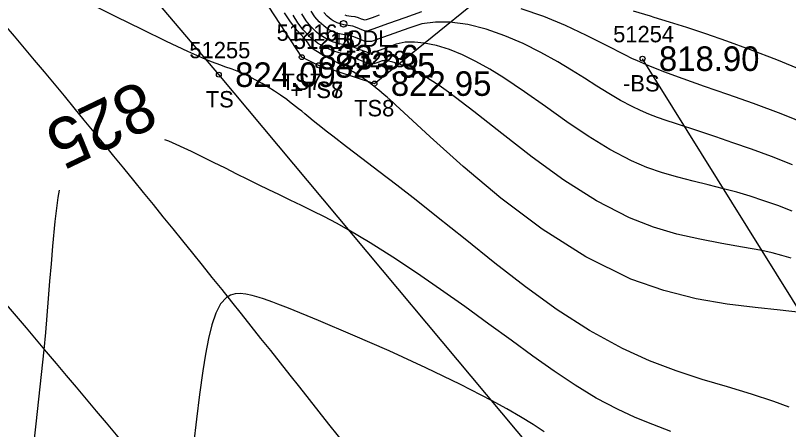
# Model space of a CAD drawing. Extents: x 1378535 to 1380697, y 997729 to 1000024.
# Drawn here: x 1380323.75 to 1380370.93, y 998356.07 to 998381.34 of the extents above; entities that cross this region are included whole.
import ezdxf

# ---------------------------------------------------------------- set-up
doc = ezdxf.new("R2010")
doc.units = 0
for name, color, linetype in [('RD_DTM_BkLn1', 7, 'Continuous'), ('RD_DTM_BkLn2', 7, 'Continuous'), ('RD_DTM_BkLn_txCode', 7, 'Continuous'), ('RD_DTM_Major1', 7, 'Continuous'), ('RD_DTM_Major1_Lbl', 7, 'Continuous'), ('RD_DTM_Minor1', 7, 'Continuous'), ('RD_EX_H2O_txCode', 7, 'Continuous'), ('RD_EX_Road', 7, 'Continuous'), ('RD_EX_TX_Misc_ELEV', 7, 'Continuous'), ('RD_SMD_Locator', 7, 'Continuous')]:
    doc.layers.add(name, color=color, linetype=linetype)

msp = doc.modelspace()

# ---------------------------------------------------------------- linework, layer by layer
at = {"layer": 'RD_DTM_BkLn1'}
msp.add_spline([(1380561.34, 997899.221), (1380543.703, 997960.783), (1380525.014, 998016.596), (1380501.317, 998075.31), (1380476.746, 998129.121), (1380448.822, 998181.196), (1380418.354, 998233.119), (1380383.215, 998285.146), (1380349.465, 998331.418), (1380310.818, 998378.028), (1380271.622, 998420.471), (1380231.531, 998459.847)], degree=3, dxfattribs=at)
at = {"layer": 'RD_DTM_BkLn2'}
msp.add_line((1380372.693, 998361.546), (1380362.02, 998378.703), dxfattribs=at)
for points in [[(1380445.271, 998223.722), (1380425.521, 998250.003), (1380406.53, 998278.614), (1380381.948, 998317.017), (1380359.789, 998349.512), (1380336.158, 998377.728), (1380301.941, 998417.998), (1380296.537, 998439.368), (1380254.318, 998483.533), (1380245.588, 998494.96), (1380223.313, 998517.04), (1380192.013, 998537.137)], [(1380342.243, 998378.297), (1380341.222, 998378.794), (1380337.882, 998383.923), (1380339.937, 998394.371), (1380347.246, 998401.635), (1380352.056, 998408.24), (1380354.428, 998415.538), (1380355.168, 998431.333), (1380353.577, 998440.924), (1380344.095, 998450.72), (1380341.062, 998464.56), (1380347.888, 998495.275)], [(1380342.252, 998378.302), (1380345.66, 998377.184), (1380355.36, 998385.068), (1380360.528, 998393.384), (1380363.832, 998405.455), (1380365.019, 998412.446), (1380367.523, 998429.074), (1380358.953, 998441.535), (1380347.182, 998453.514), (1380344.309, 998464.547), (1380349.846, 998494.675)]]:
    msp.add_lwpolyline(points, dxfattribs=at)
at = {"layer": 'RD_DTM_Major1'}
for points in [[(1380371.181, 998372.222), (1380369.88, 998372.73), (1380368.667, 998373.179), (1380367.536, 998373.578), (1380366.485, 998373.934), (1380365.509, 998374.255), (1380364.022, 998374.739), (1380363.465, 998374.927), (1380362.929, 998375.118), (1380362.407, 998375.32), (1380361.895, 998375.537), (1380361.386, 998375.778), (1380360.681, 998376.154), (1380359.965, 998376.575), (1380359.231, 998377.031), (1380358.473, 998377.511), (1380357.683, 998378.005), (1380356.854, 998378.502), (1380355.814, 998379.082), (1380354.727, 998379.626), (1380353.611, 998380.107), (1380352.482, 998380.501), (1380351.359, 998380.782), (1380350.259, 998380.922), (1380349.387, 998380.922), (1380348.546, 998380.838), (1380347.753, 998380.567), (1380346.218, 998380.023), (1380345.473, 998379.758), (1380345.089, 998379.756), (1380344.739, 998379.898), (1380344.395, 998380.035), (1380344.059, 998380.128), (1380343.733, 998380.172), (1380343.426, 998380.245), (1380343.268, 998380.297), (1380343.115, 998380.359), (1380342.968, 998380.43), (1380342.827, 998380.511), (1380342.691, 998380.6), (1380342.56, 998380.698), (1380342.277, 998380.959), (1380342.022, 998381.262), (1380341.795, 998381.604)], [(1380363.736, 998355.961), (1380362.648, 998356.377), (1380361.567, 998356.818), (1380360.494, 998357.307), (1380359.198, 998357.996), (1380357.909, 998358.779), (1380356.617, 998359.638), (1380355.314, 998360.557), (1380353.992, 998361.52), (1380352.643, 998362.51), (1380351.173, 998363.573), (1380349.689, 998364.624), (1380348.215, 998365.64), (1380346.776, 998366.597), (1380345.396, 998367.472), (1380344.102, 998368.243), (1380343.339, 998368.666), (1380342.609, 998369.05), (1380341.902, 998369.405), (1380341.207, 998369.742), (1380340.515, 998370.073), (1380339.816, 998370.408), (1380339.206, 998370.704), (1380338.58, 998371.012), (1380337.934, 998371.332), (1380337.265, 998371.666), (1380336.569, 998372.013), (1380335.844, 998372.375), (1380334.495, 998373.036), (1380333.102, 998373.667), (1380332.867, 998373.756)], [(1380326.413, 998370.672), (1380326.325, 998370.224), (1380326.143, 998368.763), (1380326.008, 998367.269), (1380325.919, 998366.189), (1380325.834, 998365.126), (1380325.749, 998364.074), (1380325.662, 998363.029), (1380325.572, 998361.986), (1380325.475, 998360.94), (1380325.324, 998359.437), (1380325.162, 998357.928), (1380324.997, 998356.426), (1380324.837, 998354.939)]]:
    msp.add_lwpolyline(points, dxfattribs=at)
at = {"layer": 'RD_DTM_Minor1'}
for points in [[(1380370.976, 998357.439), (1380370.039, 998357.787), (1380368.668, 998358.235), (1380367.202, 998358.673), (1380365.661, 998359.136), (1380364.065, 998359.657), (1380362.434, 998360.27), (1380360.789, 998361.009), (1380358.792, 998362.107), (1380356.819, 998363.383), (1380354.884, 998364.777), (1380353.001, 998366.231), (1380351.186, 998367.685), (1380349.451, 998369.081), (1380348.206, 998370.063), (1380347.024, 998370.978), (1380345.915, 998371.827), (1380344.888, 998372.608), (1380343.951, 998373.322), (1380343.113, 998373.969), (1380342.791, 998374.223), (1380342.198, 998374.697), (1380341.923, 998374.918), (1380341.661, 998375.131), (1380341.41, 998375.334), (1380341.216, 998375.491), (1380341.027, 998375.643), (1380340.842, 998375.79), (1380340.66, 998375.932), (1380340.481, 998376.07), (1380340.302, 998376.204), (1380339.923, 998376.475), (1380339.548, 998376.728), (1380339.178, 998376.963), (1380338.814, 998377.179), (1380338.459, 998377.377), (1380338.115, 998377.557), (1380337.933, 998377.648), (1380337.751, 998377.734), (1380337.567, 998377.817), (1380337.379, 998377.897), (1380337.184, 998377.976), (1380336.979, 998378.054), (1380336.533, 998378.213), (1380336.282, 998378.303), (1380336.007, 998378.403), (1380335.705, 998378.519), (1380335.372, 998378.654), (1380334.273, 998379.137), (1380332.959, 998379.757), (1380331.483, 998380.477), (1380329.899, 998381.261), (1380328.261, 998382.072)], [(1380348.536, 998381.559), (1380347.509, 998381.194), (1380346.52, 998380.844), (1380345.563, 998380.505), (1380345.159, 998380.361), (1380344.883, 998380.473), (1380344.609, 998380.582), (1380344.342, 998380.689), (1380344.056, 998380.727), (1380343.781, 998380.768), (1380343.64, 998380.802), (1380343.505, 998380.844), (1380343.376, 998380.893), (1380343.252, 998380.951), (1380343.135, 998381.017), (1380343.022, 998381.09), (1380342.781, 998381.288), (1380342.567, 998381.524)], [(1380373.891, 998373.957), (1380370.482, 998375.331), (1380368.791, 998375.961), (1380367.233, 998376.516), (1380365.804, 998377.014), (1380364.5, 998377.471), (1380363.317, 998377.903), (1380362.253, 998378.329), (1380362.072, 998378.406), (1380361.72, 998378.563), (1380361.376, 998378.723), (1380360.971, 998378.918), (1380360.5, 998379.153), (1380360.262, 998379.274), (1380359.776, 998379.522), (1380358.591, 998380.121), (1380357.321, 998380.722), (1380355.987, 998381.278), (1380354.611, 998381.74)], [(1380374.104, 998377.029), (1380370.212, 998378.635), (1380368.613, 998379.249), (1380367.174, 998379.774), (1380365.88, 998380.223), (1380364.718, 998380.606), (1380363.672, 998380.936), (1380362.728, 998381.222), (1380362.507, 998381.289), (1380361.464, 998381.6)], [(1380371.658, 998363.209), (1380370.411, 998363.358), (1380368.899, 998363.514), (1380367.177, 998363.731), (1380365.3, 998364.059), (1380363.322, 998364.551), (1380361.298, 998365.256), (1380358.554, 998366.609), (1380355.892, 998368.304), (1380353.378, 998370.19), (1380351.078, 998372.116), (1380349.058, 998373.93), (1380347.179, 998375.671), (1380346.981, 998375.852), (1380346.791, 998376.026), (1380346.429, 998376.35), (1380346.257, 998376.501), (1380346.092, 998376.644), (1380345.93, 998376.78), (1380345.772, 998376.91), (1380345.616, 998377.035), (1380345.461, 998377.155), (1380345.307, 998377.269), (1380345.294, 998377.279), (1380345.269, 998377.297), (1380345.256, 998377.306), (1380345.244, 998377.316), (1380345.231, 998377.325), (1380344.796, 998377.62), (1380344.359, 998377.892), (1380343.924, 998378.148), (1380343.494, 998378.395), (1380343.074, 998378.643), (1380342.628, 998378.846), (1380342.401, 998378.981), (1380342.184, 998379.117), (1380341.974, 998379.247), (1380341.774, 998379.386), (1380341.573, 998379.703), (1380341.37, 998379.945), (1380340.932, 998380.429), (1380340.533, 998380.953), (1380340.176, 998381.503)], [(1380371.086, 998366.53), (1380370.516, 998366.698), (1380369.925, 998366.85), (1380369.307, 998366.989), (1380368.128, 998367.211), (1380366.859, 998367.43), (1380365.518, 998367.681), (1380364.12, 998368), (1380362.684, 998368.424), (1380361.225, 998368.987), (1380359.205, 998370.028), (1380357.209, 998371.3), (1380355.273, 998372.703), (1380353.43, 998374.133), (1380351.717, 998375.488), (1380350.167, 998376.665), (1380349.598, 998377.066), (1380349.058, 998377.422), (1380348.545, 998377.732), (1380348.057, 998377.997), (1380347.589, 998378.215), (1380347.141, 998378.388), (1380346.786, 998378.495), (1380346.441, 998378.578), (1380346.138, 998378.567), (1380345.874, 998378.474), (1380345.612, 998378.381), (1380345.297, 998378.406), (1380344.811, 998378.602), (1380344.337, 998378.793), (1380343.889, 998378.966), (1380343.496, 998379.065), (1380343.117, 998379.187), (1380342.752, 998379.339), (1380342.56, 998379.436), (1380342.372, 998379.542), (1380342.19, 998379.659), (1380342.014, 998379.786), (1380341.842, 998379.924), (1380341.676, 998380.073), (1380341.315, 998380.456), (1380340.989, 998380.888), (1380340.705, 998381.358)], [(1380371.149, 998369.408), (1380370.271, 998369.74), (1380369.421, 998370.038), (1380368.591, 998370.306), (1380367.772, 998370.548), (1380366.956, 998370.769), (1380366.032, 998370.999), (1380365.104, 998371.225), (1380364.169, 998371.466), (1380363.229, 998371.741), (1380362.285, 998372.069), (1380361.336, 998372.469), (1380360.02, 998373.156), (1380358.704, 998373.968), (1380357.393, 998374.859), (1380356.093, 998375.781), (1380354.812, 998376.688), (1380353.556, 998377.534), (1380352.697, 998378.065), (1380351.855, 998378.535), (1380351.033, 998378.937), (1380350.231, 998379.263), (1380349.453, 998379.505), (1380348.7, 998379.655), (1380348.103, 998379.708), (1380347.525, 998379.709), (1380346.983, 998379.58), (1380346.458, 998379.395), (1380345.939, 998379.21), (1380345.425, 998379.028), (1380345.002, 998379.158), (1380344.582, 998379.326), (1380344.175, 998379.491), (1380343.797, 998379.553), (1380343.439, 998379.63), (1380343.099, 998379.738), (1380342.921, 998379.81), (1380342.749, 998379.893), (1380342.582, 998379.986), (1380342.42, 998380.089), (1380342.264, 998380.202), (1380342.114, 998380.325), (1380341.787, 998380.647), (1380341.491, 998381.017), (1380341.229, 998381.43)], [(1380345.946, 998381.354), (1380345.519, 998381.203), (1380345.095, 998381.052), (1380344.877, 998381.108), (1380344.682, 998381.186), (1380344.482, 998381.256), (1380344.231, 998381.275), (1380344.103, 998381.294), (1380343.981, 998381.32), (1380343.865, 998381.353)], [(1380356.022, 998355.931), (1380355.335, 998356.376), (1380354.579, 998356.843), (1380353.739, 998357.335), (1380352.803, 998357.854), (1380350.907, 998358.829), (1380348.785, 998359.848), (1380346.554, 998360.867), (1380344.336, 998361.841), (1380342.248, 998362.725), (1380340.41, 998363.475), (1380340.077, 998363.607), (1380339.758, 998363.731), (1380339.455, 998363.846), (1380339.166, 998363.953), (1380338.891, 998364.049), (1380338.631, 998364.135), (1380338.204, 998364.258), (1380337.818, 998364.341), (1380337.469, 998364.376), (1380337.155, 998364.356), (1380336.873, 998364.276), (1380336.621, 998364.128), (1380336.269, 998363.736), (1380335.977, 998363.172), (1380335.734, 998362.458), (1380335.529, 998361.619), (1380335.352, 998360.676), (1380335.191, 998359.652), (1380334.99, 998358.212), (1380334.797, 998356.703), (1380334.613, 998355.155)]]:
    msp.add_lwpolyline(points, dxfattribs=at)
at = {"layer": 'RD_EX_Road'}
for points in [[(1380571.276, 997900.848), (1380553.838, 997963.229), (1380535.074, 998018.791), (1380510.809, 998079.184), (1380486.363, 998133.158), (1380458.393, 998185.941), (1380428.109, 998238.221), (1380392.689, 998291.143), (1380357.52, 998337.623), (1380319.367, 998385.164), (1380279.255, 998428.684), (1380239.596, 998468.129), (1380183.367, 998518.832)], [(1380551.892, 997897.33), (1380534.244, 997958.196), (1380514.831, 998013.467), (1380491.083, 998070.746), (1380467.518, 998124.397), (1380439.882, 998176.529), (1380409.174, 998228.123), (1380375.886, 998278.447), (1380340.748, 998326.222), (1380303.332, 998371.138), (1380263.981, 998413.97), (1380224.662, 998452.644), (1380168.713, 998504.787)]]:
    msp.add_spline(points, degree=3, dxfattribs=at)
at = {"layer": 'RD_SMD_Locator'}
for centre, radius in [((1380343.776, 998380.825), 0.2), ((1380341.222, 998378.794), 0.15), ((1380362.02, 998378.703), 0.15), ((1380342.243, 998378.297), 0.15), ((1380342.252, 998378.302), 0.15), ((1380336.158, 998377.728), 0.15), ((1380345.66, 998377.184), 0.15)]:
    msp.add_circle(centre, radius, dxfattribs=at)

# ---------------------------------------------------------------- texts
at = {"layer": 'RD_DTM_BkLn_txCode'}
for s, p in [('51216', (1380339.687, 998379.794)), ('51254', (1380360.225, 998379.703)), ('51214', (1380340.731, 998379.297)), ('51215', (1380340.74, 998379.302)), ('51255', (1380334.363, 998378.728)), ('51223', (1380343.865, 998378.184)), ('TS7', (1380339.978, 998376.794)), ('+TS7', (1380340.511, 998376.297)), ('+TS8', (1380340.52, 998376.302)), ('-BS', (1380360.831, 998376.703)), ('TS', (1380335.363, 998375.728)), ('TS8', (1380344.416, 998375.184))]:
    msp.add_text(s, height=1, dxfattribs=at).set_placement(p)
at = {"layer": 'RD_DTM_Major1_Lbl'}
msp.add_text('825', height=3, rotation=205.5338, dxfattribs=at).set_placement((1380331.387, 998377.44))
at = {"layer": 'RD_EX_H2O_txCode'}
msp.add_text('+ODL', height=1, dxfattribs=at).set_placement((1380343.103, 998379.427))
at = {"layer": 'RD_EX_TX_Misc_ELEV'}
for s, p in [('823.56', (1380342.222, 998378.044)), ('818.90', (1380363.02, 998377.953)), ('823.35', (1380343.243, 998377.547)), ('823.35', (1380343.252, 998377.552)), ('824.09', (1380337.158, 998376.978)), ('822.95', (1380346.66, 998376.434))]:
    msp.add_text(s, height=1.5, dxfattribs=at).set_placement(p)

doc.saveas('drawing.dxf')
